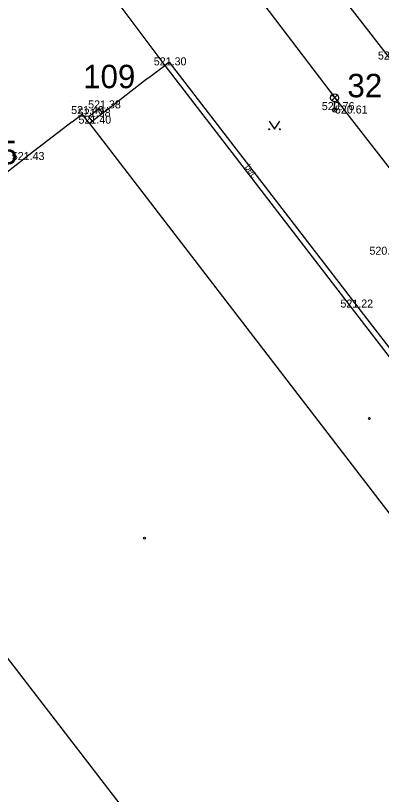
# Model space of a CAD drawing. Extents: x -668867 to -667827, y -1131943 to -1131019.
# Drawn here: x -668579.3 to -668545, y -1131239 to -1131166 of the extents above; entities that cross this region are included whole.
import ezdxf

# ---------------------------------------------------------------- set-up
doc = ezdxf.new("R2010")
doc.units = 0
for name, color, linetype in [('G_Bod_tecka', 7, 'Continuous'), ('G_Bod_vyska', 7, 'Continuous'), ('G_Budovy-znacky', 7, 'Continuous'), ('G_Budovy_Objekty', 7, 'Continuous'), ('G_Budovy_vstupy', 7, 'Continuous'), ('G_Objekty_technicke', 7, 'Continuous'), ('G_Plochy_zpevnene', 7, 'Continuous'), ('G_Popisy_povrchu', 7, 'Continuous'), ('G_Zelen-Znacky', 7, 'Continuous'), ('Vrstva 1', 7, 'Continuous'), ('Vrstva 4', 7, 'Continuous')]:
    doc.layers.add(name, color=color, linetype=linetype)

msp = doc.modelspace()

# ---------------------------------------------------------------- linework, layer by layer
at = {"layer": 'G_Bod_tecka'}
for p, q in [((-668565.26, -1131170.71), (-668565.26, -1131170.71)), ((-668571.44, -1131174.74), (-668571.44, -1131174.74)), ((-668549.35, -1131174.9), (-668549.35, -1131174.9)), ((-668573.02, -1131175.27), (-668573.02, -1131175.27)), ((-668572.4, -1131175.52), (-668572.4, -1131175.52)), ((-668548.18, -1131175.22), (-668548.18, -1131175.22)), ((-668572.33, -1131176.17), (-668572.33, -1131176.17)), ((-668578.6, -1131179.58), (-668578.6, -1131179.58)), ((-668547.78, -1131193.4), (-668547.78, -1131193.4))]:
    msp.add_line(p, q, dxfattribs=at)
at = {"layer": 'G_Budovy-znacky'}
for centre in [(-668546.09, -1131203.8), (-668567.17, -1131215.01)]:
    msp.add_circle(centre, 0.0875, dxfattribs=at)
at = {"layer": 'G_Budovy_Objekty'}
for p, q in [((-668566.88, -1131171.93), (-668565.26, -1131170.71)), ((-668565.26, -1131170.71), (-668547.78, -1131193.4)), ((-668570.74, -1131174.94), (-668571.07, -1131175.2)), ((-668573.95, -1131176), (-668573.02, -1131175.27)), ((-668572.33, -1131176.17), (-668573.02, -1131175.27)), ((-668571.07, -1131175.2), (-668572.05, -1131175.95)), ((-668572.05, -1131175.95), (-668572.33, -1131176.17)), ((-668572.33, -1131176.17), (-668529.06, -1131232.4)), ((-668577.58, -1131178.78), (-668578.6, -1131179.58)), ((-668547.78, -1131193.4), (-668543.51, -1131198.95)), ((-668557.97, -1131254.78), (-668601.41, -1131198.55))]:
    msp.add_line(p, q, dxfattribs=at)
at = {"layer": 'G_Budovy_vstupy'}
for p, q in [((-668566.88, -1131171.93), (-668570.74, -1131174.94)), ((-668573.95, -1131176), (-668577.58, -1131178.78)), ((-668578.6, -1131179.58), (-668582.05, -1131182.26))]:
    msp.add_line(p, q, dxfattribs=at)
at = {"layer": 'G_Objekty_technicke'}
for p, q in [((-668549.615, -1131173.485), (-668549.085, -1131174.015)), ((-668549.615, -1131174.015), (-668549.085, -1131173.485)), ((-668549.35, -1131174.9), (-668549.35, -1131174.125))]:
    msp.add_line(p, q, dxfattribs=at)
for centre, radius in [((-668549.35, -1131173.75), 0.375), ((-668549.35, -1131174.9), 0.19), ((-668549.35, -1131174.9), 0.05)]:
    msp.add_circle(centre, radius, dxfattribs=at)
at = {"layer": 'G_Plochy_zpevnene'}
for p, q in [((-668573.43, -1131159.86), (-668565.26, -1131170.71)), ((-668548.18, -1131175.22), (-668557.26, -1131163.26)), ((-668564.86, -1131170.4), (-668565.26, -1131170.71)), ((-668564.86, -1131170.4), (-668547.38, -1131193.09)), ((-668571.44, -1131174.74), (-668572.4, -1131175.52)), ((-668571.07, -1131175.2), (-668571.44, -1131174.74)), ((-668572.05, -1131175.95), (-668572.4, -1131175.52)), ((-668534.91, -1131192.27), (-668548.18, -1131175.22)), ((-668547.38, -1131193.09), (-668543.1, -1131198.65))]:
    msp.add_line(p, q, dxfattribs=at)
msp.add_lwpolyline([(-668556.72, -1131153.88), (-668544.1, -1131170.16)], dxfattribs=at)
at = {"layer": 'G_Zelen-Znacky'}
for p, q in [((-668555.49, -1131175.939), (-668554.99, -1131176.69)), ((-668554.99, -1131176.69), (-668554.49, -1131175.94))]:
    msp.add_line(p, q, dxfattribs=at)
for centre in [(-668555.489, -1131176.69), (-668554.489, -1131176.69)]:
    msp.add_circle(centre, 0.05, dxfattribs=at)
at = {"layer": 'Vrstva 1'}
for p, q in [((-668574.13, -1131174.05), (-668574.13, -1131174.05)), ((-668549.35, -1131174.9), (-668549.35, -1131174.9))]:
    msp.add_line(p, q, dxfattribs=at)

# ---------------------------------------------------------------- texts
at = {"layer": 'G_Bod_vyska'}
for s, p in [('520.58', (-668545.286, -1131170.16)), ('521.30', (-668566.304, -1131170.71)), ('521.38', (-668572.462, -1131174.74)), ('520.76', (-668550.549, -1131174.9)), ('521.40', (-668574.054, -1131175.27)), ('521.38', (-668573.422, -1131175.52)), ('520.61', (-668549.318, -1131175.22)), ('521.40', (-668573.364, -1131176.17)), ('521.43', (-668579.622, -1131179.58)), ('520.96', (-668546.081, -1131188.45)), ('521.22', (-668548.802, -1131193.4))]:
    msp.add_text(s, height=0.75, dxfattribs=at).set_placement(p)
at = {"layer": 'G_Popisy_povrchu'}
msp.add_text('bet.', height=0.6, rotation=307.60652, dxfattribs=at).set_placement((-668557.794, -1131180.267))
at = {"layer": 'Vrstva 4'}
for s, p in [('109', (-668572.927, -1131172.849)), ('32', (-668548.147, -1131173.698)), ('25', (-668582.357, -1131179.968))]:
    msp.add_text(s, height=2.1939, dxfattribs=at).set_placement(p)

doc.saveas('drawing.dxf')
